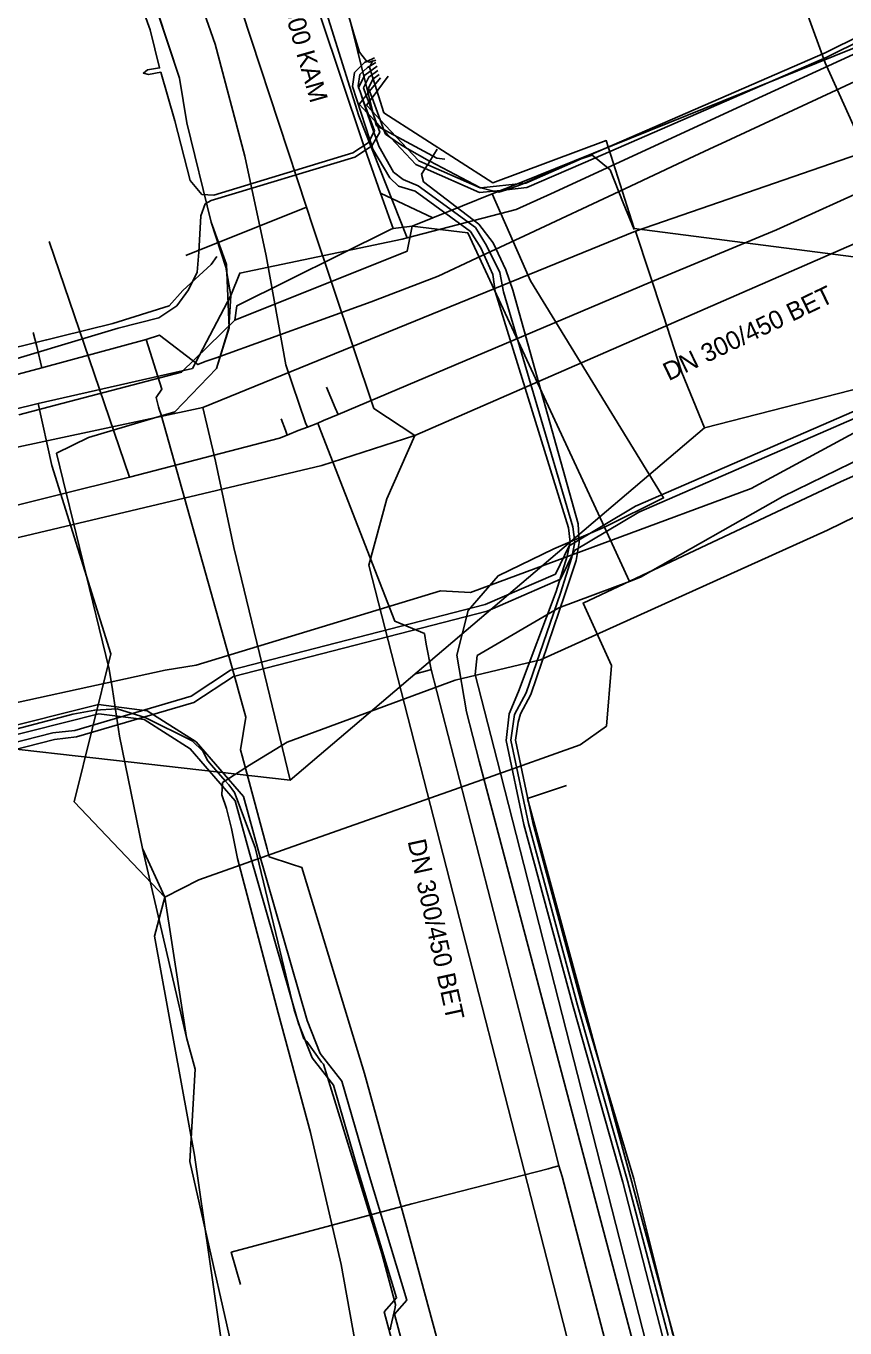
# Model space of a CAD drawing. Extents: x -600309 to -598967, y -1161267 to -1160292.
# Drawn here: x -599628.3 to -599592.4, y -1160614.5 to -1160557.4 of the extents above; entities that cross this region are included whole.
import ezdxf

# ---------------------------------------------------------------- set-up
doc = ezdxf.new("R2010")
doc.units = 0
for name, color, linetype in [('Vrstva 12', 7, 'Continuous'), ('Vrstva 13', 7, 'Continuous'), ('Vrstva 19', 7, 'Continuous'), ('Vrstva 42', 7, 'Continuous'), ('Vrstva 44', 7, 'Continuous'), ('Vrstva 51', 7, 'Continuous'), ('Vrstva 54', 7, 'Continuous'), ('Vrstva 55', 7, 'Continuous'), ('Vrstva 58', 7, 'Continuous'), ('Vrstva 9', 7, 'Continuous')]:
    doc.layers.add(name, color=color, linetype=linetype)

msp = doc.modelspace()

# ---------------------------------------------------------------- linework, layer by layer
at = {"layer": 'Vrstva 12'}
for points in [[(-599595.97, -1160560.5), (-599582.23, -1160554.18), (-599578.84, -1160552.6), (-599578.62, -1160552.47), (-599565.34, -1160544.46), (-599550.78, -1160534.74), (-599547.45, -1160532.52), (-599534.75, -1160524.04), (-599533.94, -1160523.5), (-599533.83, -1160523.46), (-599533.59, -1160523.41), (-599533.52, -1160523.42), (-599533.39, -1160523.47), (-599533.03, -1160523.75)], [(-599606.65, -1160564.32), (-599588.75, -1160557.1), (-599578.92, -1160552.13), (-599565.52, -1160544.47), (-599550.82, -1160534.69), (-599547.73, -1160532.53)], [(-599611.55, -1160566.72), (-599613.67, -1160561.36), (-599617.14, -1160550.32), (-599620.09, -1160542.74)], [(-599619.51, -1160568), (-599620.15, -1160566.03), (-599621.22, -1160561.67), (-599621.54, -1160559.72), (-599622.78, -1160555.97)], [(-599605.26, -1160564.79), (-599595.97, -1160560.5)], [(-599611.55, -1160566.72), (-599606.78, -1160565.48), (-599605.26, -1160564.79)], [(-599610.43, -1160565.84), (-599609.13, -1160565.31), (-599607.83, -1160564.79)], [(-599607.83, -1160564.79), (-599606.65, -1160564.32)], [(-599607.83, -1160564.79), (-599606.15, -1160568.6), (-599600.4, -1160577.97), (-599600.31, -1160578.12), (-599602.9, -1160579.4)], [(-599611.34, -1160566.2), (-599610.43, -1160565.84)], [(-599611.34, -1160566.2), (-599611.55, -1160567.3), (-599619.11, -1160570.33)], [(-599619.11, -1160570.33), (-599619.02, -1160569.69), (-599612.26, -1160566.34), (-599612.17, -1160566.3)], [(-599612.17, -1160566.3), (-599611.34, -1160566.2)], [(-599611.34, -1160566.2), (-599608.89, -1160566.5), (-599607.54, -1160569.42), (-599602.9, -1160579.4)], [(-599619.29, -1160569.25), (-599618.9, -1160568.26), (-599611.77, -1160566.77), (-599611.55, -1160566.72)], [(-599619.29, -1160569.25), (-599619.51, -1160568)], [(-599619.29, -1160569.25), (-599620.97, -1160572.44), (-599627.74, -1160573.98)], [(-599621.74, -1160574.35), (-599619.91, -1160572.44), (-599619.37, -1160570.66), (-599619.29, -1160569.25)], [(-599626.98, -1160574.05), (-599621.45, -1160572.61), (-599619.11, -1160570.33)], [(-599601.33, -1160581.6), (-599595.08, -1160578.06), (-599584.29, -1160572.8), (-599582.05, -1160571.71)], [(-599633.62, -1160575.43), (-599627.74, -1160573.98)], [(-599628.59, -1160574.47), (-599626.98, -1160574.05)], [(-599627.74, -1160573.98), (-599627.14, -1160576.69), (-599624.55, -1160584.95), (-599626.16, -1160591.44)], [(-599625.53, -1160575.47), (-599621.74, -1160574.35)], [(-599622.18, -1160595.63), (-599623.16, -1160593.49), (-599624.17, -1160588.56), (-599624.48, -1160586.52), (-599624.63, -1160585.62), (-599626.93, -1160576.16), (-599625.53, -1160575.47)], [(-599602.82, -1160588.13), (-599602.6, -1160585.47), (-599603.84, -1160582.73), (-599592.53, -1160577.4), (-599589.04, -1160575.86)], [(-599602.9, -1160579.4), (-599605.12, -1160580.35), (-599607.57, -1160581.53), (-599608.88, -1160583.06), (-599609.38, -1160585.01), (-599608.95, -1160587.49), (-599608.4, -1160589.66), (-599607.37, -1160593.52), (-599598.28, -1160627.88), (-599593.33, -1160645.59)], [(-599601.8, -1160581.78), (-599602.9, -1160579.4)], [(-599601.8, -1160581.78), (-599604.9, -1160582.94), (-599608.48, -1160585.03), (-599608.57, -1160585.86), (-599607.61, -1160589.62)], [(-599601.8, -1160581.78), (-599601.33, -1160581.6)], [(-599603.97, -1160588.95), (-599602.82, -1160588.13)], [(-599620.69, -1160594.86), (-599615.87, -1160593.15), (-599607.99, -1160590.37), (-599603.97, -1160588.95)], [(-599607.61, -1160589.62), (-599595.36, -1160637.53), (-599595.01, -1160638.79), (-599593.9, -1160642.74), (-599592.85, -1160646.47)], [(-599626.16, -1160591.44), (-599622.18, -1160595.63)], [(-599622.18, -1160595.63), (-599620.69, -1160594.86)], [(-599622.18, -1160595.63), (-599622.63, -1160597.33), (-599620.88, -1160606.93), (-599619.63, -1160615.65), (-599616.7, -1160625.78), (-599615.65, -1160628.67)], [(-599620.85, -1160603.17), (-599621.24, -1160601.78), (-599622.18, -1160595.63)], [(-599605.49, -1160660.83), (-599610.79, -1160639.96), (-599612.73, -1160633.4), (-599613.36, -1160631.26), (-599615.5, -1160628.59), (-599618.42, -1160618.95), (-599618.62, -1160618.11), (-599621.08, -1160607.21), (-599620.85, -1160603.17)]]:
    msp.add_lwpolyline(points, dxfattribs=at)
at = {"layer": 'Vrstva 13'}
for p, q in [((-599623.736, -1160577.211), (-599627.261, -1160566.873)), ((-599614.709, -1160574.169), (-599615.094, -1160573.267)), ((-599614.588, -1160574.458), (-599615.23, -1160574.73)), ((-599614.588, -1160574.458), (-599614.709, -1160574.169)), ((-599616.89, -1160575.15), (-599617.075, -1160574.654)), ((-599615.922, -1160575.014), (-599616.34, -1160575.17)), ((-599615.922, -1160575.014), (-599616.01, -1160574.82)), ((-599615.478, -1160574.835), (-599615.922, -1160575.014)), ((-599615.23, -1160574.73), (-599615.478, -1160574.835)), ((-599615.478, -1160574.835), (-599615.34, -1160575.19)), ((-599616.819, -1160575.361), (-599616.89, -1160575.15)), ((-599610.7, -1160585.694), (-599611.191, -1160585.826)), ((-599610.503, -1160585.644), (-599610.7, -1160585.694))]:
    msp.add_line(p, q, dxfattribs=at)
for points in [[(-599664.17, -1160494.91), (-599656.934, -1160501.372), (-599650.61, -1160507.02), (-599647.72, -1160510.12), (-599646.49, -1160511.44), (-599642.62, -1160516.16), (-599640.083, -1160519.431), (-599639.33, -1160520.4), (-599638.92, -1160520.93), (-599635.55, -1160525.63), (-599632.26, -1160530.83), (-599631.393, -1160532.447), (-599629.5, -1160535.98), (-599626.82, -1160541.3), (-599624.24, -1160546.86), (-599622.01, -1160552.43), (-599619.97, -1160558.22), (-599618.668, -1160563.139), (-599617.732, -1160567.499)], [(-599507.507, -1160514.529), (-599507.53, -1160514.54), (-599518.26, -1160520.52), (-599523.38, -1160523.57), (-599528.43, -1160526.85), (-599539.015, -1160533.855), (-599543.33, -1160536.71), (-599558.58, -1160546.59), (-599568.71, -1160552.83), (-599574.9, -1160556.39), (-599584.5, -1160561.46), (-599590.839, -1160564.32), (-599595.36, -1160566.36), (-599600.89, -1160568.66), (-599614.588, -1160574.458)], [(-599619.87, -1160544.18), (-599618.13, -1160548.83), (-599617.27, -1160549.26), (-599616.04, -1160553.32), (-599616.26, -1160554.3), (-599613.52, -1160562.51)], [(-599590.839, -1160564.32), (-599593.227, -1160559.04), (-599595.522, -1160552.735)], [(-599613.52, -1160562.51), (-599612.73, -1160564.76)], [(-599612.73, -1160564.76), (-599612.28, -1160565.98)], [(-599612.73, -1160564.76), (-599610.43, -1160565.84)], [(-599612.28, -1160565.98), (-599612.17, -1160566.3)], [(-599616.01, -1160574.82), (-599616.876, -1160572.289), (-599617.732, -1160567.499)], [(-599616.339, -1160575.169), (-599616.819, -1160575.361), (-599617.16, -1160575.5), (-599623.736, -1160577.211), (-599640.022, -1160581.257), (-599640.867, -1160581.466), (-599651.93, -1160584.2), (-599662.614, -1160586.987), (-599677.9, -1160590.965), (-599684.94, -1160592.81)], [(-599615.34, -1160575.19), (-599612.1, -1160583.52), (-599610.8, -1160584.07), (-599610.72, -1160584.53)], [(-599610.72, -1160584.53), (-599610.503, -1160585.644), (-599605.042, -1160606.862)], [(-599605.042, -1160606.862), (-599604.905, -1160607.404), (-599604.755, -1160607.868)], [(-599604.905, -1160607.404), (-599605.179, -1160607.481), (-599605.376, -1160607.539), (-599611.35, -1160609.07), (-599619.27, -1160611.19), (-599618.86, -1160612.61)], [(-599604.755, -1160607.868), (-599596.19, -1160640.58), (-599591.73, -1160658.72)]]:
    msp.add_lwpolyline(points, dxfattribs=at)
at = {"layer": 'Vrstva 19'}
for points in [[(-599583.34, -1160555.86), (-599597.77, -1160562.58), (-599598.09, -1160562.73), (-599599.19, -1160563.24)], [(-599599.19, -1160563.24), (-599602.26, -1160564.68), (-599606.19, -1160566.52), (-599608.11, -1160567.42), (-599608.51, -1160567.61), (-599610.2, -1160568.4)], [(-599610.2, -1160568.4), (-599613.13, -1160569.52), (-599619.93, -1160571.97), (-599620.37, -1160572.13)], [(-599620.37, -1160572.13), (-599620.56, -1160572.2), (-599620.73, -1160572.27), (-599622.41, -1160570.98), (-599623, -1160571.17), (-599627.57, -1160572.41), (-599629.27, -1160572.87), (-599640.2, -1160575.72), (-599640.66, -1160575.84), (-599652.47, -1160578.92), (-599664.83, -1160582.3), (-599671, -1160583.77), (-599671.21, -1160583.82), (-599674.58, -1160584.63), (-599675.4, -1160584.83), (-599684.66, -1160587.24), (-599689.7, -1160588.59), (-599691.13, -1160588.96), (-599698.11, -1160590.8), (-599700.46, -1160591.4), (-599704.95, -1160592.57), (-599711.11, -1160594.18), (-599720.96, -1160596.71), (-599722.2, -1160597.03)], [(-599627.57, -1160572.41), (-599627.8, -1160571.48), (-599627.95, -1160570.86)], [(-599609.93, -1160616.14), (-599611.61, -1160609.93), (-599613.42, -1160603.35), (-599616.17, -1160594.32), (-599616.63, -1160594.17), (-599617.61, -1160593.85), (-599617.7, -1160593.51), (-599618.79, -1160589.42), (-599618.86, -1160589.16), (-599618.63, -1160587.73), (-599618.97, -1160586.52), (-599619.03, -1160586.3), (-599622.35, -1160574.48), (-599622.43, -1160574.23), (-599622.46, -1160574.13), (-599622.56, -1160573.72), (-599622.31, -1160573.35), (-599623, -1160571.17)]]:
    msp.add_lwpolyline(points, dxfattribs=at)
at = {"layer": 'Vrstva 42'}
for points in [[(-599666.89, -1160598.93), (-599646, -1160593.56), (-599627.024, -1160588.712), (-599626.05, -1160588.597), (-599620.906, -1160587.088), (-599619.178, -1160585.949), (-599608.041, -1160583.082), (-599604.829, -1160581.685), (-599604.224, -1160580.426), (-599601.401, -1160578.744), (-599583.987, -1160571.178), (-599581.422, -1160568.833), (-599564.545, -1160559.73), (-599553.619, -1160553.027), (-599534.447, -1160540.365), (-599529.131, -1160536.863), (-599521.749, -1160532), (-599519.689, -1160531.507), (-599518.527, -1160531.293), (-599517.145, -1160530.496), (-599513.153, -1160528.355), (-599510.709, -1160528.041), (-599507.8, -1160528.391), (-599506.615, -1160528.534)], [(-599666.89, -1160598.93), (-599646, -1160593.56), (-599627.024, -1160588.712), (-599626.05, -1160588.597), (-599620.906, -1160587.088), (-599619.178, -1160585.949), (-599608.041, -1160583.082), (-599604.829, -1160581.685), (-599604.224, -1160580.426), (-599601.401, -1160578.744), (-599583.987, -1160571.178), (-599581.422, -1160568.833), (-599564.545, -1160559.73), (-599553.619, -1160553.027), (-599534.447, -1160540.365), (-599529.131, -1160536.863), (-599521.749, -1160532), (-599519.689, -1160531.507), (-599518.527, -1160531.293), (-599517.145, -1160530.496), (-599513.153, -1160528.355), (-599510.709, -1160528.041), (-599507.8, -1160528.391), (-599506.615, -1160528.534)], [(-599517.582, -1160529.978), (-599517.291, -1160530.234), (-599518.633, -1160531.007), (-599519.751, -1160531.213), (-599521.871, -1160531.72), (-599534.613, -1160540.115), (-599553.781, -1160552.773), (-599564.695, -1160559.47), (-599581.598, -1160568.587), (-599584.153, -1160570.922), (-599601.539, -1160578.476), (-599604.456, -1160580.214), (-599605.051, -1160581.455), (-599608.139, -1160582.798), (-599619.302, -1160585.671), (-599621.034, -1160586.812), (-599626.132, -1160588.309), (-599627.098, -1160588.421), (-599646.074, -1160593.269), (-599666.956, -1160598.637)], [(-599517.582, -1160529.978), (-599517.291, -1160530.234), (-599518.633, -1160531.007), (-599519.751, -1160531.213), (-599521.871, -1160531.72), (-599534.613, -1160540.115), (-599553.781, -1160552.773), (-599564.695, -1160559.47), (-599581.598, -1160568.587), (-599584.153, -1160570.922), (-599601.539, -1160578.476), (-599604.456, -1160580.214), (-599605.051, -1160581.455), (-599608.139, -1160582.798), (-599619.302, -1160585.671), (-599621.034, -1160586.812), (-599626.132, -1160588.309), (-599627.098, -1160588.421), (-599646.074, -1160593.269), (-599666.956, -1160598.637)], [(-599612.875, -1160559.19), (-599613.417, -1160559.577), (-599613.685, -1160560.124), (-599613.687, -1160560.129), (-599613.623, -1160560.302), (-599613.495, -1160560.651), (-599613.265, -1160561.276), (-599612.988, -1160562.029), (-599613.014, -1160562.078), (-599613.194, -1160562.417), (-599613.264, -1160562.549), (-599613.933, -1160562.989), (-599620.036, -1160564.846), (-599620.56, -1160564.82), (-599621.07, -1160564.2), (-599621.74, -1160561.59), (-599622.362, -1160559.457), (-599622.906, -1160559.553), (-599623.12, -1160559.49), (-599622.941, -1160559.357), (-599622.414, -1160559.263), (-599622.83, -1160557.6), (-599626.29, -1160548.01)], [(-599615.03, -1160553.83), (-599613.88, -1160557.82), (-599613.64, -1160558.57), (-599613.33, -1160558.98), (-599613.322, -1160558.982), (-599613.215, -1160559.007), (-599612.931, -1160558.929)], [(-599583.394, -1160553.939), (-599593.148, -1160558.791), (-599603.303, -1160563.204), (-599606.304, -1160564.508), (-599607.196, -1160564.604), (-599607.756, -1160564.664), (-599608.386, -1160564.732), (-599610.768, -1160563.68), (-599611.169, -1160563.503), (-599612.268, -1160562.335), (-599612.562, -1160562.023), (-599612.913, -1160561.65), (-599613.265, -1160561.276), (-599613.303, -1160561.235), (-599613.66, -1160560.856), (-599613.501, -1160560.659), (-599613.495, -1160560.651), (-599613.348, -1160560.47), (-599613.202, -1160560.289), (-599612.724, -1160559.697)], [(-599583.486, -1160553.761), (-599593.232, -1160558.609), (-599603.928, -1160563.257), (-599606.356, -1160564.312), (-599606.416, -1160564.319), (-599608.322, -1160564.525), (-599608.354, -1160564.528), (-599610.655, -1160563.512), (-599611.051, -1160563.337), (-599611.563, -1160562.793), (-599612.739, -1160561.543), (-599613.09, -1160561.169), (-599613.34, -1160560.904), (-599613.239, -1160560.767), (-599613.096, -1160560.576), (-599612.395, -1160559.631)], [(-599612.982, -1160558.83), (-599613.322, -1160558.982), (-599613.43, -1160559.03), (-599613.86, -1160559.46), (-599613.95, -1160560.08), (-599613.194, -1160562.417), (-599613.109, -1160562.679), (-599613.06, -1160562.83), (-599612.32, -1160564.09), (-599611.94, -1160564.45), (-599611.21, -1160564.67), (-599608.78, -1160566.44), (-599608.33, -1160567.15), (-599607.8, -1160568.32), (-599607.7, -1160569.07), (-599604.487, -1160579.43), (-599604.412, -1160580.052), (-599604.534, -1160580.671), (-599605.02, -1160582.228), (-599606.67, -1160586.6), (-599607.08, -1160587.59), (-599607.213, -1160588.747), (-599606.44, -1160592.43), (-599604.283, -1160600.413), (-599602.093, -1160608.113), (-599600.34, -1160614.93)], [(-599612.929, -1160559.031), (-599613.3, -1160559.25), (-599613.63, -1160559.56), (-599613.71, -1160560.05), (-599613.685, -1160560.124), (-599613.623, -1160560.302), (-599613.501, -1160560.659), (-599613.303, -1160561.235), (-599613.014, -1160562.078), (-599612.918, -1160562.356), (-599612.8, -1160562.7), (-599612.15, -1160563.83), (-599611.73, -1160564.16), (-599611.08, -1160564.44), (-599608.56, -1160566.26), (-599608.07, -1160567.05), (-599607.49, -1160568.23), (-599607.33, -1160569.08), (-599604.29, -1160579.39), (-599604.21, -1160580.06), (-599604.34, -1160580.72), (-599604.83, -1160582.29), (-599606.34, -1160586.66), (-599606.85, -1160587.62), (-599607.01, -1160588.74), (-599606.24, -1160592.4), (-599604.09, -1160600.36), (-599601.9, -1160608.06), (-599600.11, -1160614.84)], [(-599613.066, -1160558.939), (-599613.212, -1160559.231), (-599612.578, -1160561.23), (-599607.8, -1160564.302), (-599602.826, -1160562.449), (-599601.607, -1160566.301)], [(-599630.28, -1160572.49), (-599624.23, -1160570.68), (-599622.45, -1160570.22), (-599621.66, -1160569.69), (-599621.14, -1160569), (-599620.76, -1160568.22), (-599620.69, -1160567.35), (-599620.6, -1160565.75), (-599620.41, -1160565.23), (-599620.153, -1160565.086), (-599613.847, -1160563.172), (-599613.116, -1160562.691), (-599613.109, -1160562.679), (-599612.918, -1160562.356), (-599612.755, -1160562.08), (-599612.913, -1160561.65), (-599613.09, -1160561.169), (-599613.239, -1160560.767), (-599613.348, -1160560.47), (-599613.47, -1160560.14), (-599613.24, -1160559.67), (-599612.845, -1160559.374)], [(-599612.778, -1160559.56), (-599613.063, -1160559.763), (-599613.253, -1160560.151), (-599613.202, -1160560.289), (-599613.096, -1160560.576), (-599612.739, -1160561.543), (-599612.562, -1160562.023), (-599612.509, -1160562.165), (-599612.268, -1160562.335), (-599611.85, -1160562.63), (-599611.563, -1160562.793), (-599610.58, -1160563.35), (-599610.562, -1160563.36), (-599608.34, -1160564.52), (-599608.322, -1160564.525), (-599607.756, -1160564.664), (-599607.53, -1160564.72), (-599607.196, -1160564.604), (-599606.58, -1160564.39), (-599606.416, -1160564.319), (-599604.2, -1160563.35), (-599603.928, -1160563.257), (-599603.44, -1160563.09), (-599603.303, -1160563.204), (-599602.66, -1160563.74), (-599602.08, -1160565.18), (-599601.599, -1160566.35)], [(-599610.236, -1160562.827), (-599610.562, -1160563.36), (-599610.655, -1160563.512), (-599610.66, -1160563.52), (-599610.768, -1160563.68), (-599610.93, -1160563.92), (-599610.84, -1160564.26), (-599608.411, -1160566.121), (-599607.78, -1160566.94), (-599607.23, -1160568.12), (-599606.92, -1160569.01), (-599604.06, -1160579.26), (-599604.008, -1160580.068), (-599604.14, -1160580.86), (-599604.64, -1160582.352), (-599606.13, -1160586.73), (-599606.58, -1160587.59), (-599606.695, -1160587.947), (-599606.807, -1160588.733), (-599606.045, -1160592.353), (-599603.897, -1160600.307), (-599601.62, -1160607.97), (-599599.9, -1160614.81)], [(-599601.607, -1160566.301), (-599576.926, -1160569.49)], [(-599609.626, -1160623.176), (-599612.117, -1160613.9), (-599611.572, -1160613.289), (-599613.253, -1160607.72), (-599614.423, -1160603.684), (-599615.369, -1160602.47), (-599615.938, -1160601.034), (-599618.073, -1160593.613), (-599618.734, -1160591.211), (-599620.809, -1160588.809), (-599622.953, -1160587.454), (-599625.097, -1160587.176), (-599629.707, -1160588.336), (-599645.399, -1160592.279), (-599667.291, -1160597.778)], [(-599667.215, -1160598.171), (-599645.302, -1160592.667), (-599629.61, -1160588.724), (-599625.074, -1160587.583), (-599623.093, -1160587.84), (-599621.072, -1160589.117), (-599619.096, -1160591.404), (-599618.456, -1160593.732), (-599616.319, -1160601.16), (-599615.72, -1160602.671), (-599614.787, -1160603.868), (-599613.657, -1160607.766), (-599612.02, -1160613.19), (-599612.56, -1160613.796), (-599610.02, -1160623.256)]]:
    msp.add_lwpolyline(points, dxfattribs=at)
at = {"layer": 'Vrstva 44'}
for points in [[(-599510.704, -1160534.267), (-599513.257, -1160533.559), (-599514.327, -1160533.609), (-599515.777, -1160534.409), (-599516.977, -1160535.299), (-599528.107, -1160542.029), (-599543.307, -1160552.019), (-599556.937, -1160560.919), (-599564.847, -1160565.339), (-599583.267, -1160574.729), (-599593.117, -1160579.539), (-599605.707, -1160585.219), (-599609.457, -1160586.109), (-599616.817, -1160588.829), (-599618.477, -1160589.829), (-599619.532, -1160590.524), (-599619.647, -1160590.599), (-599619.677, -1160591.139), (-599619.477, -1160591.739)], [(-599631.73, -1160589.05), (-599626.22, -1160587.6), (-599625.26, -1160587.42), (-599624.28, -1160587.37), (-599623.04, -1160587.74), (-599620.99, -1160588.77), (-599620.51, -1160589.22), (-599620.3, -1160589.65), (-599620.13, -1160589.83), (-599619.532, -1160590.524), (-599619.38, -1160590.7), (-599619.24, -1160590.87), (-599619.13, -1160591.04), (-599618.22, -1160593.44), (-599616.51, -1160600.56), (-599616.09, -1160601.83), (-599615.95, -1160601.95), (-599615.31, -1160602.86), (-599615.22, -1160602.94), (-599612.66, -1160611.24), (-599612.07, -1160613.48), (-599612.08, -1160613.61), (-599612.27, -1160614.43), (-599612.3, -1160614.59)], [(-599600.039, -1160663.56), (-599600.93, -1160660.86), (-599602.16, -1160658.12), (-599605.16, -1160652.42), (-599606.37, -1160649.43), (-599606.37, -1160648.94), (-599605.91, -1160648.31), (-599605.38, -1160647.47), (-599605.32, -1160646.99), (-599605.36, -1160646.55), (-599605.57, -1160645.42), (-599606.01, -1160642.63), (-599607.17, -1160638.68), (-599608.97, -1160632.17), (-599610.34, -1160628.23), (-599611.97, -1160624.97), (-599612.02, -1160624.7), (-599613.29, -1160618.15), (-599614.45, -1160611.73), (-599615.79, -1160605.94), (-599617.21, -1160600.69), (-599618.99, -1160593.93), (-599619.257, -1160592.619), (-599619.477, -1160591.739)]]:
    msp.add_lwpolyline(points, dxfattribs=at)
at = {"layer": 'Vrstva 51'}
for points in [[(-599625.53, -1160575.47), (-599621.74, -1160574.35), (-599619.91, -1160572.44), (-599619.368, -1160570.659), (-599619.48, -1160567.89), (-599620.15, -1160566.03), (-599621.22, -1160561.67), (-599621.54, -1160559.72), (-599624.94, -1160549.38), (-599626.06, -1160547.32), (-599629.2, -1160540.26), (-599629.58, -1160538.94), (-599632.15, -1160534.06), (-599635.61, -1160528.34), (-599636.83, -1160526.64), (-599638.75, -1160523.9), (-599640.05, -1160521.78), (-599647.15, -1160512.8), (-599655.13, -1160504.48), (-599661.8, -1160498.84)], [(-599619.905, -1160567.537), (-599620.15, -1160567.89), (-599621.4, -1160569.03), (-599622, -1160569.69), (-599624.46, -1160570.47), (-599636.09, -1160573.34)], [(-599620.85, -1160603.17), (-599621.24, -1160601.78), (-599623.16, -1160593.49), (-599624.17, -1160588.56), (-599624.48, -1160586.52), (-599624.63, -1160585.62), (-599626.93, -1160576.16), (-599625.53, -1160575.47)], [(-599605.49, -1160660.83), (-599610.79, -1160639.96), (-599612.73, -1160633.4), (-599613.36, -1160631.26), (-599615.5, -1160628.59), (-599618.42, -1160618.95), (-599618.62, -1160618.11), (-599621.08, -1160607.21), (-599620.85, -1160603.17)]]:
    msp.add_lwpolyline(points, dxfattribs=at)
at = {"layer": 'Vrstva 54'}
for points in [[(-599581.61, -1160559.54), (-599601.54, -1160566.42)], [(-599601.54, -1160566.42), (-599620.52, -1160574.15)], [(-599601.54, -1160566.42), (-599600.33, -1160570.09)], [(-599598.51, -1160575.04), (-599576.89, -1160569.51)], [(-599600.33, -1160570.09), (-599599.51, -1160572.62)], [(-599599.51, -1160572.62), (-599598.51, -1160575.04)], [(-599620.52, -1160574.15), (-599640.22, -1160578.36)], [(-599620.52, -1160574.15), (-599619.96, -1160576.51)], [(-599598.51, -1160575.04), (-599616.69, -1160590.5)], [(-599619.96, -1160576.51), (-599619.15, -1160580.29)], [(-599619.15, -1160580.29), (-599616.69, -1160590.5)], [(-599616.69, -1160590.5), (-599637.88, -1160588.1)]]:
    msp.add_lwpolyline(points, dxfattribs=at)
at = {"layer": 'Vrstva 55'}
for points in [[(-599609.91, -1160563.27), (-599610.25, -1160563.23), (-599612.92, -1160561.79), (-599615.38, -1160551.85), (-599618.65, -1160543.01), (-599622.03, -1160535.6), (-599627.09, -1160526.2), (-599631.79, -1160519.43), (-599636.99, -1160512.03), (-599637.32, -1160511.62), (-599642.75, -1160505.25), (-599650.48, -1160497.77), (-599658.96, -1160490.57), (-599660.42, -1160490.15), (-599661.23, -1160488.59), (-599674.65, -1160477.22)], [(-599683.03, -1160601.17), (-599683.18, -1160599.83), (-599651.44, -1160592.06), (-599650.772, -1160593.118), (-599650.29, -1160591.81), (-599622.163, -1160585.674), (-599620.809, -1160585.449), (-599610.1, -1160582.19), (-599608.78, -1160582.26), (-599596.47, -1160577.71), (-599585.17, -1160571.6), (-599585.396, -1160570.825), (-599584.25, -1160571.09), (-599549.91, -1160551.54), (-599516.862, -1160529.283), (-599512.86, -1160534.75), (-599497.37, -1160526.78), (-599489.12, -1160522.63), (-599486.71, -1160527.61)], [(-599604.568, -1160590.721), (-599606.278, -1160591.303), (-599593.62, -1160637.84), (-599586.52, -1160664.2), (-599585.63, -1160663.69)]]:
    msp.add_lwpolyline(points, dxfattribs=at)
at = {"layer": 'Vrstva 58'}
msp.add_lwpolyline([(-599624.94, -1160549.38), (-599621.54, -1160559.72), (-599621.22, -1160561.67), (-599620.15, -1160566.03), (-599619.48, -1160567.89), (-599619.368, -1160570.659), (-599619.91, -1160572.44), (-599621.74, -1160574.35), (-599625.53, -1160575.47), (-599626.93, -1160576.16), (-599624.63, -1160585.62), (-599624.48, -1160586.52), (-599624.17, -1160588.56), (-599623.16, -1160593.49), (-599621.24, -1160601.78), (-599620.85, -1160603.17), (-599621.08, -1160607.21), (-599618.62, -1160618.11)], dxfattribs=at)
at = {"layer": 'Vrstva 9'}
msp.add_line((-599621.264, -1160567.484), (-599615.973, -1160565.376), dxfattribs=at)
for points in [[(-599622.16, -1160546.55), (-599619.612, -1160554.302), (-599615.973, -1160565.376), (-599615.689, -1160566.223), (-599613.012, -1160574.192), (-599611.225, -1160575.388)], [(-599611.225, -1160575.388), (-599577.616, -1160560.723), (-599577.085, -1160560.455)], [(-599662.86, -1160587.98), (-599615.298, -1160576.696), (-599611.225, -1160575.388)], [(-599602.72, -1160622.01), (-599613.244, -1160581.067), (-599612.451, -1160578.158), (-599611.225, -1160575.388)]]:
    msp.add_lwpolyline(points, dxfattribs=at)

# ---------------------------------------------------------------- texts
at = {"layer": 'Vrstva 12'}
for s, rotation, p in [('DN 300 KAM', 285.9059, (-599617.497, -1160554.848)), ('DN 300/450 BET', 25.6627, (-599600.088, -1160573.004)), ('DN 300/450 BET', 282.2963, (-599611.541, -1160593.166))]:
    msp.add_text(s, height=0.8, rotation=rotation, dxfattribs=at).set_placement(p)

doc.saveas('drawing.dxf')
